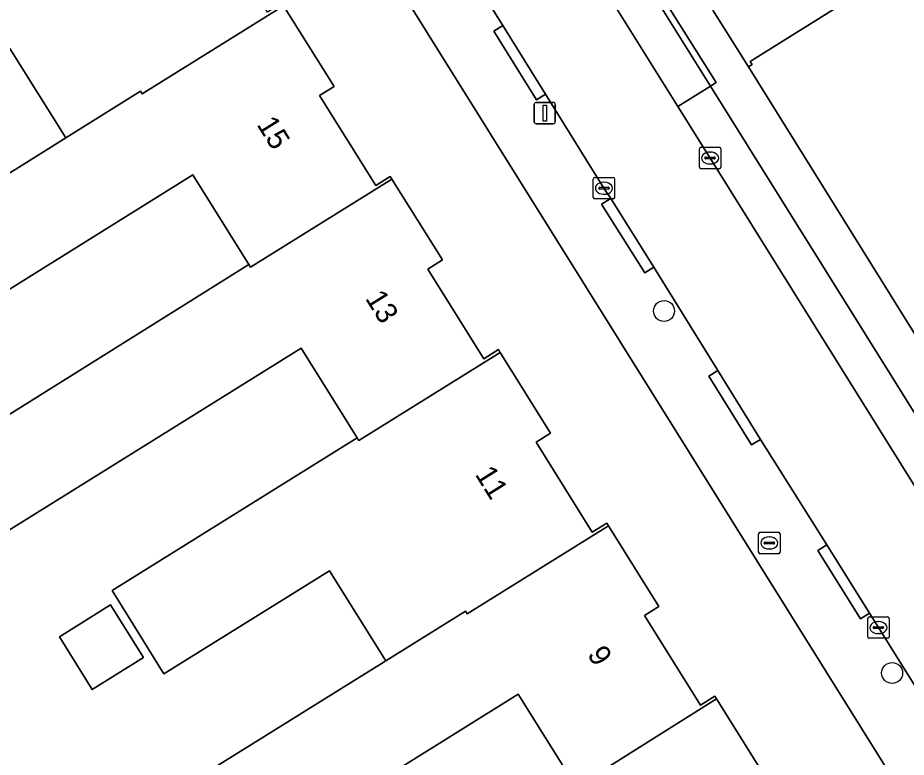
# Model space of a CAD drawing. Extents: x 158835 to 160077, y 386387 to 387778.
# Drawn here: x 159128.32 to 159169.83, y 386874.1 to 386908.65 of the extents above; entities that cross this region are included whole.
import ezdxf

# ---------------------------------------------------------------- set-up
doc = ezdxf.new("R2010")
doc.units = 0
for name, color, linetype in [('IMGEO_Boom', 7, 'Continuous'), ('IMGEO_Brandkraan', 7, 'Continuous'), ('IMGEO_Erf', 7, 'Continuous'), ('IMGEO_Kolk', 7, 'Continuous'), ('IMGEO_Lichtmast', 7, 'Continuous'), ('IMGEO_Muur', 7, 'Continuous'), ('IMGEO_Pand', 7, 'Continuous'), ('IMGEO_Pand_nummerreeks', 7, 'Continuous'), ('IMGEO_Parkeervlak_open', 7, 'Continuous'), ('IMGEO_Rijbaan_lokaal_open', 7, 'Continuous'), ('IMGEO_Voetpad_open', 7, 'Continuous')]:
    doc.layers.add(name, color=color, linetype=linetype)

msp = doc.modelspace()

# ---------------------------------------------------------------- linework, layer by layer
at = {"layer": 'IMGEO_Boom'}
for centre in [(159158.511, 386894.949), (159169.168, 386878.038)]:
    msp.add_circle(centre, 0.489, dxfattribs=at)
at = {"layer": 'IMGEO_Brandkraan'}
for p, q in [((159162.93, 386883.686), (159162.93, 386884.538)), ((159163.005, 386884.612), (159163.857, 386884.612)), ((159163.418, 386884.392), (159163.443, 386884.392)), ((159163.931, 386884.538), (159163.931, 386883.686)), ((159163.189, 386884.106), (159163.189, 386884.118)), ((159163.627, 386884.069), (159163.229, 386884.069)), ((159163.232, 386884.155), (159163.63, 386884.155)), ((159163.673, 386884.118), (159163.673, 386884.106)), ((159163.857, 386883.612), (159163.005, 386883.612)), ((159163.441, 386883.832), (159163.416, 386883.832))]:
    msp.add_line(p, q, dxfattribs=at)
for points in [[(159162.93, 386883.686), (159162.93, 386884.538)], [(159163.005, 386884.612), (159163.857, 386884.612)], [(159163.931, 386884.538), (159163.931, 386883.686)], [(159163.857, 386883.612), (159163.005, 386883.612)]]:
    msp.add_lwpolyline(points, dxfattribs=at)
for centre, radius, start, end in [((159163.007, 386884.536), 0.0765, 91.552, 178.448), ((159163.007, 386884.536), 0.0765, 91.552, 178.448), ((159163.855, 386884.536), 0.0765, 1.552, 88.448), ((159163.855, 386884.536), 0.0765, 1.552, 88.448), ((159163.229, 386884.115), 0.0403, 85.8775, 175.7526), ((159163.226, 386884.105), 0.0366, 178.938, 274.7102), ((159163.63, 386884.112), 0.043, 264.8664, 352.4533), ((159163.634, 386884.117), 0.0386, 1.7309, 96.639), ((159163.007, 386883.688), 0.0765, 181.552, 268.448), ((159163.007, 386883.688), 0.0765, 181.552, 268.448), ((159163.855, 386883.688), 0.0765, 271.552, 358.448), ((159163.855, 386883.688), 0.0765, 271.552, 358.448)]:
    msp.add_arc(centre, radius, start, end, dxfattribs=at)
for centre, major_axis, ratio, start_param, end_param in [((159163.417, 386884.112), (-0.387, 0.002), 0.722429, 4.712389, 7.853982), ((159163.442, 386884.112), (-0.39, 0.002), 0.717154, 1.570796, 4.712389)]:
    msp.add_ellipse(centre, major_axis=major_axis, ratio=ratio, start_param=start_param, end_param=end_param, dxfattribs=at)
at = {"layer": 'IMGEO_Erf'}
for points in [[(159187.007, 386844.595), (159153.24, 386898.677), (159135.902, 386926.439)], [(159167.601, 386909.78), (159162.54, 386906.61), (159162.63, 386906.466), (159162.452, 386906.354), (159169.519, 386895.024), (159175.622, 386885.241)], [(159140.738, 386909.207), (159143.097, 386905.433), (159142.418, 386905.009), (159145.041, 386900.811), (159145.72, 386901.235), (159145.8, 386901.108), (159148.157, 386897.334), (159147.479, 386896.91), (159150.097, 386892.72), (159150.775, 386893.144), (159150.855, 386893.016), (159153.213, 386889.243), (159152.534, 386888.819), (159155.157, 386884.621), (159155.836, 386885.044), (159155.915, 386884.917), (159158.273, 386881.143), (159157.595, 386880.719), (159160.212, 386876.529), (159160.891, 386876.953), (159160.97, 386876.826), (159163.328, 386873.052)], [(159122.623, 386898.073), (159130.562, 386903.037), (159127.954, 386907.217)], [(159126.681, 386889.356), (159139.113, 386897.119), (159136.501, 386901.311), (159125.05, 386894.177)], [(159135.531, 386872.387), (159145.507, 386878.611), (159142.887, 386882.813), (159135.148, 386877.997), (159132.724, 386881.893), (159144.169, 386889.03), (159141.564, 386893.214), (159127.877, 386884.692)], [(159154.326, 386872.839), (159151.702, 386877.045), (159137.969, 386868.478)]]:
    msp.add_lwpolyline(points, dxfattribs=at)
msp.add_lwpolyline([(159131.793, 386877.273), (159130.262, 386879.734), (159132.656, 386881.223), (159134.187, 386878.762)], close=True, dxfattribs=at)
at = {"layer": 'IMGEO_Kolk'}
for p, q in [((159160.24, 386902.595), (159161.092, 386902.595)), ((159160.165, 386901.669), (159160.165, 386902.521)), ((159160.467, 386902.138), (159160.865, 386902.138)), ((159160.653, 386902.375), (159160.678, 386902.375)), ((159161.166, 386902.521), (159161.166, 386901.669)), ((159160.424, 386902.089), (159160.424, 386902.101)), ((159160.862, 386902.052), (159160.464, 386902.052)), ((159160.676, 386901.815), (159160.651, 386901.815)), ((159160.908, 386902.101), (159160.908, 386902.089)), ((159161.092, 386901.595), (159160.24, 386901.595)), ((159155.204, 386900.258), (159155.204, 386901.11)), ((159155.279, 386901.184), (159156.131, 386901.184)), ((159155.692, 386900.964), (159155.717, 386900.964)), ((159156.205, 386901.11), (159156.205, 386900.258)), ((159155.463, 386900.678), (159155.463, 386900.69)), ((159155.901, 386900.641), (159155.503, 386900.641)), ((159155.506, 386900.727), (159155.904, 386900.727)), ((159155.947, 386900.69), (159155.947, 386900.678)), ((159156.131, 386900.184), (159155.279, 386900.184)), ((159155.715, 386900.404), (159155.69, 386900.404)), ((159168.03, 386879.733), (159168.03, 386880.585)), ((159168.105, 386880.659), (159168.957, 386880.659)), ((159169.031, 386880.585), (159169.031, 386879.733)), ((159168.289, 386880.153), (159168.289, 386880.165)), ((159168.332, 386880.202), (159168.73, 386880.202)), ((159168.518, 386880.439), (159168.543, 386880.439)), ((159168.773, 386880.165), (159168.773, 386880.153)), ((159168.727, 386880.116), (159168.329, 386880.116)), ((159168.541, 386879.879), (159168.516, 386879.879)), ((159168.957, 386879.659), (159168.105, 386879.659))]:
    msp.add_line(p, q, dxfattribs=at)
for points in [[(159160.24, 386902.595), (159161.092, 386902.595)], [(159160.165, 386901.669), (159160.165, 386902.521)], [(159161.166, 386902.521), (159161.166, 386901.669)], [(159161.092, 386901.595), (159160.24, 386901.595)], [(159155.204, 386900.258), (159155.204, 386901.11)], [(159155.279, 386901.184), (159156.131, 386901.184)], [(159156.205, 386901.11), (159156.205, 386900.258)], [(159156.131, 386900.184), (159155.279, 386900.184)], [(159168.03, 386879.733), (159168.03, 386880.585)], [(159168.105, 386880.659), (159168.957, 386880.659)], [(159169.031, 386880.585), (159169.031, 386879.733)], [(159168.957, 386879.659), (159168.105, 386879.659)]]:
    msp.add_lwpolyline(points, dxfattribs=at)
for centre, radius, start, end in [((159160.242, 386902.519), 0.0765, 91.552, 178.448), ((159160.242, 386902.519), 0.0765, 91.552, 178.448), ((159161.09, 386902.519), 0.0765, 1.552, 88.448), ((159161.09, 386902.519), 0.0765, 1.552, 88.448), ((159160.464, 386902.098), 0.0403, 85.8775, 175.7526), ((159160.869, 386902.1), 0.0386, 1.7309, 96.639), ((159160.461, 386902.088), 0.0366, 178.938, 274.7102), ((159160.865, 386902.095), 0.043, 264.8664, 352.4533), ((159160.242, 386901.671), 0.0765, 181.552, 268.448), ((159160.242, 386901.671), 0.0765, 181.552, 268.448), ((159161.09, 386901.671), 0.0765, 271.552, 358.448), ((159161.09, 386901.671), 0.0765, 271.552, 358.448), ((159155.281, 386901.108), 0.0765, 91.552, 178.448), ((159155.281, 386901.108), 0.0765, 91.552, 178.448), ((159156.129, 386901.108), 0.0765, 1.552, 88.448), ((159156.129, 386901.108), 0.0765, 1.552, 88.448), ((159155.503, 386900.687), 0.0403, 85.8775, 175.7526), ((159155.5, 386900.677), 0.0366, 178.938, 274.7102), ((159155.904, 386900.684), 0.043, 264.8664, 352.4533), ((159155.908, 386900.689), 0.0386, 1.7309, 96.639), ((159155.281, 386900.26), 0.0765, 181.552, 268.448), ((159155.281, 386900.26), 0.0765, 181.552, 268.448), ((159156.129, 386900.26), 0.0765, 271.552, 358.448), ((159156.129, 386900.26), 0.0765, 271.552, 358.448), ((159168.107, 386880.583), 0.0765, 91.552, 178.448), ((159168.107, 386880.583), 0.0765, 91.552, 178.448), ((159168.955, 386880.583), 0.0765, 1.552, 88.448), ((159168.955, 386880.583), 0.0765, 1.552, 88.448), ((159168.329, 386880.162), 0.0403, 85.8775, 175.7526), ((159168.326, 386880.152), 0.0366, 178.938, 274.7102), ((159168.73, 386880.159), 0.043, 264.8664, 352.4533), ((159168.734, 386880.164), 0.0386, 1.7309, 96.639), ((159168.107, 386879.735), 0.0765, 181.552, 268.448), ((159168.107, 386879.735), 0.0765, 181.552, 268.448), ((159168.955, 386879.735), 0.0765, 271.552, 358.448), ((159168.955, 386879.735), 0.0765, 271.552, 358.448)]:
    msp.add_arc(centre, radius, start, end, dxfattribs=at)
for centre, major_axis, ratio, start_param, end_param in [((159160.652, 386902.095), (-0.387, 0.002), 0.722429, 4.712389, 7.853982), ((159160.677, 386902.095), (-0.39, 0.002), 0.717154, 1.570796, 4.712389), ((159155.691, 386900.684), (-0.387, 0.002), 0.722429, 4.712389, 7.853982), ((159155.716, 386900.684), (-0.39, 0.002), 0.717154, 1.570796, 4.712389), ((159168.517, 386880.159), (-0.387, 0.002), 0.722429, 4.712389, 7.853982), ((159168.542, 386880.159), (-0.39, 0.002), 0.717154, 1.570796, 4.712389)]:
    msp.add_ellipse(centre, major_axis=major_axis, ratio=ratio, start_param=start_param, end_param=end_param, dxfattribs=at)
at = {"layer": 'IMGEO_Lichtmast'}
for p, q in [((159152.543, 386904.694), (159153.333, 386904.694)), ((159153.333, 386904.694), (159152.543, 386904.694)), ((159152.443, 386903.794), (159152.443, 386904.594)), ((159152.443, 386904.594), (159152.443, 386903.794)), ((159153.433, 386904.594), (159153.433, 386903.794)), ((159153.433, 386903.794), (159153.433, 386904.594)), ((159153.333, 386903.694), (159152.543, 386903.694)), ((159152.543, 386903.694), (159153.333, 386903.694))]:
    msp.add_line(p, q, dxfattribs=at)
msp.add_lwpolyline([(159152.863, 386904.569), (159153.013, 386904.569), (159153.013, 386903.819), (159152.863, 386903.819), (159152.863, 386904.569)], dxfattribs=at)
for centre, start, end in [((159152.543, 386904.594), 90, 180), ((159152.543, 386904.594), 90, 180), ((159153.333, 386904.594), 0, 90), ((159153.333, 386904.594), 360, 90), ((159152.543, 386903.794), 180, 270), ((159152.543, 386903.794), 180, 270), ((159153.333, 386903.794), 270, 0), ((159153.333, 386903.794), 270, 0)]:
    msp.add_arc(centre, 0.1, start, end, dxfattribs=at)
at = {"layer": 'IMGEO_Muur'}
msp.add_lwpolyline([(159162.452, 386906.354), (159169.519, 386895.024)], dxfattribs=at)
at = {"layer": 'IMGEO_Pand'}
for points in [[(159129.063, 386913.179), (159128.984, 386913.306), (159125.239, 386910.966), (159115.339, 386904.78), (159117.771, 386900.875), (159127.954, 386907.217), (159130.562, 386903.037), (159134.051, 386905.219), (159134.13, 386905.092), (159140.738, 386909.207), (159140.659, 386909.334), (159139.981, 386908.911), (159137.358, 386913.109), (159138.036, 386913.533), (159135.679, 386917.307)], [(159162.63, 386906.466), (159162.54, 386906.61), (159167.601, 386909.78), (159166.046, 386912.282), (159160.798, 386909.004), (159162.452, 386906.354)], [(159134.13, 386905.092), (159134.051, 386905.219), (159130.562, 386903.037), (159122.623, 386898.073), (159125.05, 386894.177), (159136.501, 386901.311), (159139.113, 386897.119), (159139.192, 386896.992), (159145.8, 386901.108), (159145.72, 386901.235), (159145.041, 386900.811), (159142.418, 386905.009), (159143.097, 386905.433), (159140.738, 386909.207)], [(159141.564, 386893.214), (159144.169, 386889.03), (159144.248, 386888.903), (159150.855, 386893.016), (159150.775, 386893.144), (159150.097, 386892.72), (159147.479, 386896.91), (159148.157, 386897.334), (159145.8, 386901.108), (159139.192, 386896.992), (159139.113, 386897.119), (159126.681, 386889.356), (159125.452, 386888.588), (159127.877, 386884.692)], [(159155.915, 386884.917), (159155.836, 386885.044), (159155.157, 386884.621), (159152.534, 386888.819), (159153.213, 386889.243), (159150.855, 386893.016), (159144.248, 386888.903), (159144.169, 386889.03), (159132.724, 386881.893), (159135.148, 386877.997), (159142.887, 386882.813), (159145.507, 386878.611), (159149.229, 386880.933), (159149.308, 386880.806)], [(159149.308, 386880.806), (159149.229, 386880.933), (159145.507, 386878.611), (159135.531, 386872.387), (159137.969, 386868.478), (159151.702, 386877.045), (159154.326, 386872.839), (159154.405, 386872.712), (159160.97, 386876.826), (159160.891, 386876.953), (159160.212, 386876.529), (159157.595, 386880.719), (159158.273, 386881.143), (159155.915, 386884.917)], [(159130.262, 386879.734), (159131.793, 386877.273), (159134.187, 386878.762), (159132.656, 386881.223)], [(159154.405, 386872.712), (159154.326, 386872.839), (159142.837, 386865.671), (159145.266, 386861.776), (159152.998, 386866.598), (159155.617, 386862.398), (159165.273, 386868.43), (159162.65, 386872.628), (159163.328, 386873.052), (159160.97, 386876.826)]]:
    msp.add_lwpolyline(points, close=True, dxfattribs=at)
at = {"layer": 'IMGEO_Parkeervlak_open'}
for points in [[(159157.483, 386910.571), (159155.96, 386909.62), (159159.157, 386904.502), (159160.685, 386905.457)], [(159160.685, 386905.457), (159159.157, 386904.502), (159160.662, 386902.094), (159172.443, 386883.216), (159173.417, 386881.652), (159173.322, 386881.822), (159173.243, 386882.001), (159173.18, 386882.185), (159173.134, 386882.374), (159173.105, 386882.567), (159173.093, 386882.762), (159173.099, 386882.956), (159173.122, 386883.15), (159173.374, 386884.589), (159173.39, 386884.675), (159173.398, 386884.762), (159173.399, 386884.85), (159173.392, 386884.937), (159173.377, 386885.024), (159173.354, 386885.108), (159173.324, 386885.191), (159173.286, 386885.27), (159173.242, 386885.346), (159173.235, 386885.356)]]:
    msp.add_lwpolyline(points, close=True, dxfattribs=at)
at = {"layer": 'IMGEO_Rijbaan_lokaal_open'}
msp.add_lwpolyline([(159172.443, 386883.216), (159160.662, 386902.094), (159159.157, 386904.502), (159155.96, 386909.62), (159149.339, 386920.217), (159142.148, 386931.913), (159137.857, 386929.222), (159140.974, 386924.285), (159142.959, 386921.099), (159144.697, 386918.353), (159145.812, 386916.519), (159147.84, 386913.319), (159150.982, 386908.288), (159152.98, 386905.07), (159155.702, 386900.684), (159156.02, 386900.204), (159158.03, 386896.99), (159161.031, 386892.166), (159163.024, 386888.953), (159166.124, 386884.032), (159168.115, 386880.832), (159168.528, 386880.16), (159171.227, 386875.856)], dxfattribs=at)
at = {"layer": 'IMGEO_Voetpad_open'}
for points in [[(159135.902, 386926.439), (159153.24, 386898.677), (159187.007, 386844.595)], [(159160.607, 386891.903), (159161.031, 386892.166), (159158.03, 386896.99), (159157.607, 386896.725), (159155.597, 386899.939), (159156.02, 386900.204), (159155.702, 386900.684), (159152.98, 386905.07), (159152.555, 386904.806), (159150.558, 386908.025), (159150.982, 386908.288), (159147.84, 386913.319)], [(159157.745, 386910.735), (159160.948, 386905.622), (159160.685, 386905.457), (159173.235, 386885.356)], [(159175.622, 386885.241), (159169.519, 386895.024), (159162.452, 386906.354), (159160.798, 386909.004)], [(159172.799, 386872.401), (159170.804, 386875.591), (159171.227, 386875.856), (159168.528, 386880.16), (159168.115, 386880.832), (159167.691, 386880.568), (159165.7, 386883.768), (159166.124, 386884.032), (159163.024, 386888.953), (159162.6, 386888.69), (159160.607, 386891.903)]]:
    msp.add_lwpolyline(points, dxfattribs=at)
for points in [[(159157.745, 386910.735), (159157.483, 386910.571), (159160.685, 386905.457), (159160.948, 386905.622)], [(159150.558, 386908.025), (159152.555, 386904.806), (159152.98, 386905.07), (159150.982, 386908.288)], [(159155.597, 386899.939), (159157.607, 386896.725), (159158.03, 386896.99), (159156.02, 386900.204)], [(159160.607, 386891.903), (159162.6, 386888.69), (159163.024, 386888.953), (159161.031, 386892.166)], [(159165.7, 386883.768), (159167.691, 386880.568), (159168.115, 386880.832), (159166.124, 386884.032)]]:
    msp.add_lwpolyline(points, close=True, dxfattribs=at)

# ---------------------------------------------------------------- texts
at = {"layer": 'IMGEO_Pand_nummerreeks'}
for s, rotation, p in [('15', 301.9601, (159139.46, 386903.659)), ('13', 301.9594, (159144.526, 386895.539)), ('11', 301.9601, (159149.653, 386887.323)), ('9', 301.9601, (159154.902, 386878.911))]:
    msp.add_text(s, height=1, rotation=rotation, dxfattribs=at).set_placement(p)

doc.saveas('drawing.dxf')
